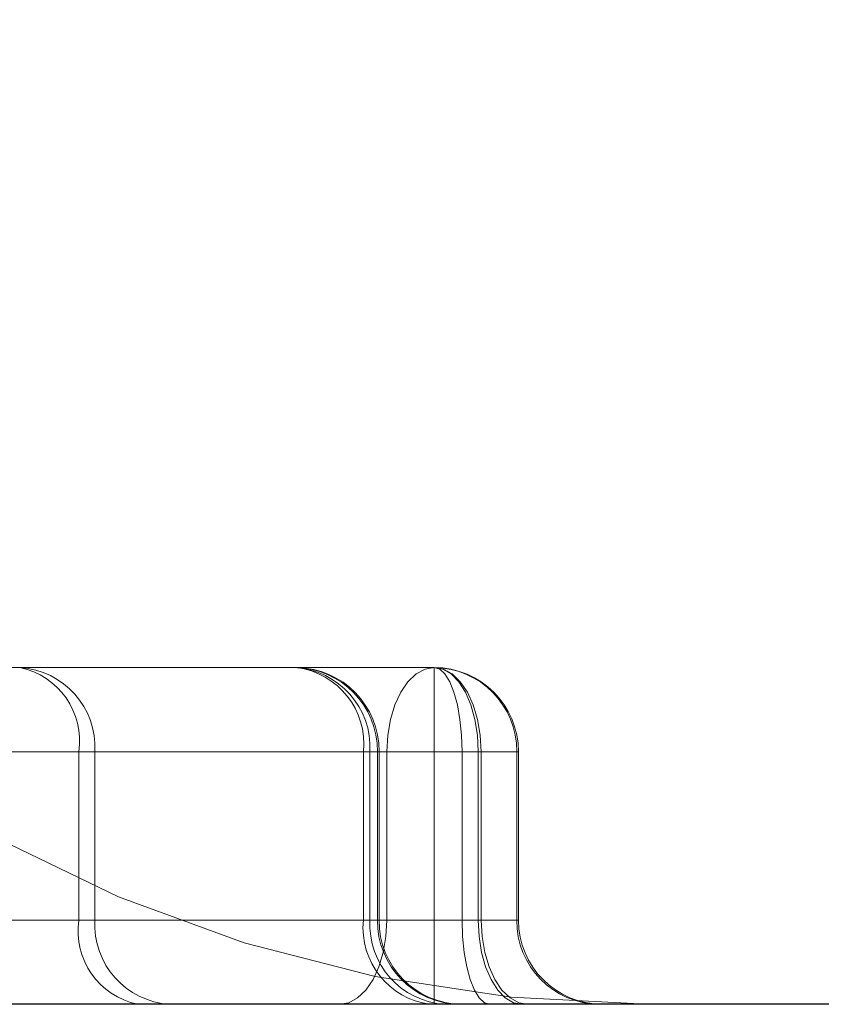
# Model space of a CAD drawing. Header units: inches. Extents: x 1907 to 2452, y -210 to -54.
# Tile 582 of 656: x 1946.9313 to 1946.9688, y -84.0844 to -84.0384. Entities that reach past the tile are written whole.
import ezdxf

# ---------------------------------------------------------------- set-up
doc = ezdxf.new("R2010")
doc.units = ezdxf.units.IN
doc.header["$LTSCALE"] = 0.5
doc.header["$MEASUREMENT"] = 0
doc.linetypes.add('HIDDEN', pattern=[0.22499999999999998, 0.15, -0.075])
doc.layers.add('APP-M-S', color=30, linetype='Continuous')

msp = doc.modelspace()

# ---------------------------------------------------------------- linework, layer by layer
at = {"layer": 'APP-M-S', "linetype": 'HIDDEN', "lineweight": 18}
for p, q in [((1946.950739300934, -84.06869681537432), (1946.643652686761, -84.06869681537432)), ((1946.949507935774, -84.0693603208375), (1946.94989112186, -84.06899650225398)), ((1946.949891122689, -84.06899650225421), (1946.949507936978, -84.06936032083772)), ((1946.94989112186, -84.06899650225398), (1946.950306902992, -84.06877246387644)), ((1946.950306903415, -84.06877246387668), (1946.949891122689, -84.06899650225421)), ((1946.950306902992, -84.06877246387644), (1946.950739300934, -84.06869681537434)), ((1946.950739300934, -84.06869681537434), (1946.950306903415, -84.06877246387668)), ((1946.950739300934, -84.07263382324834), (1946.950739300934, -84.06869681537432)), ((1946.950739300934, -84.06869681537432), (1946.950739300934, -84.07263382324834)), ((1946.950739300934, -84.07263382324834), (1946.950739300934, -84.06869681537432)), ((1946.950739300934, -84.06869681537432), (1946.950739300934, -84.07263382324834)), ((1946.950739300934, -84.07263382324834), (1946.950739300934, -84.06869681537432)), ((1946.950739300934, -84.06869681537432), (1946.950739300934, -84.07263382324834)), ((1946.950739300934, -84.07263382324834), (1946.950739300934, -84.06869681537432)), ((1946.950739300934, -84.07263382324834), (1946.950739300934, -84.06869681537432)), ((1946.950739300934, -84.06869681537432), (1946.950739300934, -84.07263382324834)), ((1946.950739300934, -84.07263382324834), (1946.950739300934, -84.06869681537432)), ((1946.950739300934, -84.07263382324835), (1946.950739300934, -84.06869681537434)), ((1946.950739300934, -84.06869681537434), (1946.950739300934, -84.07263382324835)), ((1946.950739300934, -84.06869681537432), (1946.950992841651, -84.06877246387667)), ((1946.950992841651, -84.06877246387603), (1946.950739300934, -84.06869681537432)), ((1946.950739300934, -84.06869681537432), (1946.95114022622, -84.06877246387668)), ((1946.950739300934, -84.06869681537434), (1946.951166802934, -84.06877246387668)), ((1946.951166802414, -84.06877246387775), (1946.950739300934, -84.06869681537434)), ((1946.950992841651, -84.06877246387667), (1946.951236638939, -84.0689965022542)), ((1946.95123663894, -84.0689965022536), (1946.950992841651, -84.06877246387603)), ((1946.95114022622, -84.06877246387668), (1946.951525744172, -84.06899650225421)), ((1946.951577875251, -84.0689965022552), (1946.951166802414, -84.06877246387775)), ((1946.951166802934, -84.06877246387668), (1946.951577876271, -84.06899650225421)), ((1946.951236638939, -84.0689965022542), (1946.951461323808, -84.06936032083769)), ((1946.951461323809, -84.06936032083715), (1946.95123663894, -84.0689965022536)), ((1946.951525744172, -84.06899650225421), (1946.951881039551, -84.0693603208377)), ((1946.951956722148, -84.06936032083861), (1946.951577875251, -84.0689965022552)), ((1946.951577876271, -84.06899650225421), (1946.951956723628, -84.06936032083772)), ((1946.949172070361, -84.06984993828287), (1946.949507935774, -84.0693603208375)), ((1946.949507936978, -84.06936032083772), (1946.949172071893, -84.06984993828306)), ((1946.951461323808, -84.06936032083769), (1946.951658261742, -84.06984993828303)), ((1946.951658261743, -84.06984993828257), (1946.951461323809, -84.06936032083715)), ((1946.951881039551, -84.0693603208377), (1946.952192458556, -84.06984993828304)), ((1946.95228878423, -84.06984993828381), (1946.951956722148, -84.06936032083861)), ((1946.951956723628, -84.06936032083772), (1946.952288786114, -84.06984993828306)), ((1946.94889643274, -84.07044653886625), (1946.949172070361, -84.06984993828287)), ((1946.949172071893, -84.06984993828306), (1946.948896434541, -84.07044653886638)), ((1946.951658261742, -84.06984993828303), (1946.951819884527, -84.07044653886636)), ((1946.951819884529, -84.07044653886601), (1946.951658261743, -84.06984993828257)), ((1946.952192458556, -84.06984993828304), (1946.952448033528, -84.07044653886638)), ((1946.952561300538, -84.07044653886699), (1946.95228878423, -84.06984993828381)), ((1946.952288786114, -84.06984993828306), (1946.952561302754, -84.07044653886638)), ((1946.94869161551, -84.07112719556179), (1946.94889643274, -84.07044653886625)), ((1946.948896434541, -84.07044653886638), (1946.948691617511, -84.07112719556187)), ((1946.951819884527, -84.07044653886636), (1946.951939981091, -84.07112719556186)), ((1946.951939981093, -84.07112719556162), (1946.951819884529, -84.07044653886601)), ((1946.952448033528, -84.07044653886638), (1946.952637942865, -84.07112719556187)), ((1946.952763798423, -84.07112719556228), (1946.952561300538, -84.07044653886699)), ((1946.952561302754, -84.07044653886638), (1946.952763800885, -84.07112719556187)), ((1946.948565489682, -84.07186575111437), (1946.94869161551, -84.07112719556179)), ((1946.948691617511, -84.07112719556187), (1946.948565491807, -84.07186575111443)), ((1946.951939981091, -84.07112719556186), (1946.95201393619, -84.07186575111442)), ((1946.952013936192, -84.07186575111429), (1946.951939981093, -84.07112719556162)), ((1946.952637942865, -84.07112719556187), (1946.952754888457, -84.07186575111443)), ((1946.952888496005, -84.07186575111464), (1946.952763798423, -84.07112719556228)), ((1946.952763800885, -84.07112719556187), (1946.952888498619, -84.07186575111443)), ((1946.948522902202, -84.07263382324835), (1946.948565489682, -84.07186575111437)), ((1946.948565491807, -84.07186575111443), (1946.948522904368, -84.07263382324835)), ((1946.95201393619, -84.07186575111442), (1946.952038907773, -84.07263382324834)), ((1946.952038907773, -84.07263382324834), (1946.952013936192, -84.07186575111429)), ((1946.952754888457, -84.07186575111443), (1946.952794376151, -84.07263382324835)), ((1946.952930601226, -84.07263382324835), (1946.952888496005, -84.07186575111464)), ((1946.952888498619, -84.07186575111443), (1946.952930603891, -84.07263382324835)), ((1946.950739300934, -84.07263382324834), (1946.643652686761, -84.07263382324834)), ((1946.950739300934, -84.07263382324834), (1946.643652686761, -84.07263382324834)), ((1946.643652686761, -84.07263382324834), (1946.950739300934, -84.07263382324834)), ((1946.950739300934, -84.07263382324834), (1946.643652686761, -84.07263382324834)), ((1946.950739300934, -84.07263382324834), (1946.643652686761, -84.07263382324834)), ((1946.950739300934, -84.07263382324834), (1946.643652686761, -84.07263382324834)), ((1946.950739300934, -84.07263382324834), (1946.643652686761, -84.07263382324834)), ((1946.643652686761, -84.07263382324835), (1946.950739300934, -84.07263382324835)), ((1946.683849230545, -84.07263382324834), (1946.952038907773, -84.07263382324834)), ((1946.952038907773, -84.07263382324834), (1946.683849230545, -84.07263382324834)), ((1946.698545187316, -84.07263382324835), (1946.952794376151, -84.07263382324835)), ((1946.950739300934, -84.07263382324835), (1946.700600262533, -84.07263382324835)), ((1946.801549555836, -84.07263382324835), (1946.948522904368, -84.07263382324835)), ((1946.948522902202, -84.07263382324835), (1946.801549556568, -84.07263382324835)), ((1946.832233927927, -84.07263382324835), (1946.952930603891, -84.07263382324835)), ((1946.952930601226, -84.07263382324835), (1946.832233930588, -84.07263382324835)), ((1946.934112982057, -84.07263382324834), (1946.908220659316, -84.07263382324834)), ((1946.934112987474, -84.07263382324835), (1946.908220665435, -84.07263382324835)), ((1946.908609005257, -84.07263382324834), (1946.93411299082, -84.07263382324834)), ((1946.908609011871, -84.07263382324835), (1946.934112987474, -84.07263382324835)), ((1946.918405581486, -84.07263382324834), (1946.950739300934, -84.07263382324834)), ((1946.918405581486, -84.07263382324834), (1946.950739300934, -84.07263382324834)), ((1946.918405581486, -84.07263382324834), (1946.950739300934, -84.07263382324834)), ((1946.928213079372, -84.07263382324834), (1946.947424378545, -84.07263382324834)), ((1946.934112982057, -84.08050783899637), (1946.934112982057, -84.07263382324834)), ((1946.934864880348, -84.07263382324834), (1946.934112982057, -84.07263382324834)), ((1946.934112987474, -84.08050783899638), (1946.934112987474, -84.07263382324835)), ((1946.934864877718, -84.07263382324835), (1946.934112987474, -84.07263382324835)), ((1946.934112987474, -84.07263382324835), (1946.934864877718, -84.07263382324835)), ((1946.934112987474, -84.08050783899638), (1946.934112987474, -84.07263382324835)), ((1946.93411299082, -84.07263382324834), (1946.934864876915, -84.07263382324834)), ((1946.93411299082, -84.08050783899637), (1946.93411299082, -84.07263382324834)), ((1946.934864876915, -84.07263382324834), (1946.947731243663, -84.07263382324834)), ((1946.934864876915, -84.08050783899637), (1946.934864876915, -84.07263382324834)), ((1946.934864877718, -84.08050783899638), (1946.934864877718, -84.07263382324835)), ((1946.947731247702, -84.07263382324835), (1946.934864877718, -84.07263382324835)), ((1946.934864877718, -84.07263382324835), (1946.947731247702, -84.07263382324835)), ((1946.934864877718, -84.08050783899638), (1946.934864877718, -84.07263382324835)), ((1946.947731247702, -84.07263382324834), (1946.934864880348, -84.07263382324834)), ((1946.934864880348, -84.08050783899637), (1946.934864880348, -84.07263382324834)), ((1946.947424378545, -84.07263382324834), (1946.948156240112, -84.07263382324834)), ((1946.947424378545, -84.08050783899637), (1946.947424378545, -84.07263382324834)), ((1946.947731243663, -84.07263382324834), (1946.948082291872, -84.07263382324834)), ((1946.947731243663, -84.08050783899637), (1946.947731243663, -84.07263382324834)), ((1946.948082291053, -84.07263382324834), (1946.947731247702, -84.07263382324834)), ((1946.947731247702, -84.08050783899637), (1946.947731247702, -84.07263382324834)), ((1946.948082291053, -84.07263382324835), (1946.947731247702, -84.07263382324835)), ((1946.947731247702, -84.08050783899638), (1946.947731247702, -84.07263382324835)), ((1946.947731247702, -84.07263382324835), (1946.948082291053, -84.07263382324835)), ((1946.947731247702, -84.08050783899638), (1946.947731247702, -84.07263382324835)), ((1946.954596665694, -84.07263382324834), (1946.948082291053, -84.07263382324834)), ((1946.948082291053, -84.08050783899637), (1946.948082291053, -84.07263382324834)), ((1946.954596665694, -84.07263382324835), (1946.948082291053, -84.07263382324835)), ((1946.948082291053, -84.08050783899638), (1946.948082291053, -84.07263382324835)), ((1946.948082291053, -84.07263382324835), (1946.954596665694, -84.07263382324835)), ((1946.948082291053, -84.08050783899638), (1946.948082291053, -84.07263382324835)), ((1946.948082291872, -84.07263382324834), (1946.954596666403, -84.07263382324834)), ((1946.948082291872, -84.08050783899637), (1946.948082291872, -84.07263382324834)), ((1946.948156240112, -84.07263382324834), (1946.954596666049, -84.07263382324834)), ((1946.948156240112, -84.08050783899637), (1946.948156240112, -84.07263382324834)), ((1946.954676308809, -84.07263382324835), (1946.948522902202, -84.07263382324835)), ((1946.948522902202, -84.08050783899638), (1946.948522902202, -84.07263382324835)), ((1946.948522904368, -84.08050783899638), (1946.948522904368, -84.07263382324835)), ((1946.948522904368, -84.07263382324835), (1946.954676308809, -84.07263382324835)), ((1946.954676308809, -84.07263382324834), (1946.950739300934, -84.07263382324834)), ((1946.950739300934, -84.08050783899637), (1946.950739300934, -84.07263382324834)), ((1946.950739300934, -84.07263382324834), (1946.954676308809, -84.07263382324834)), ((1946.950739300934, -84.08050783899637), (1946.950739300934, -84.07263382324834)), ((1946.954676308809, -84.07263382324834), (1946.950739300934, -84.07263382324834)), ((1946.950739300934, -84.08050783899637), (1946.950739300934, -84.07263382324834)), ((1946.950739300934, -84.07263382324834), (1946.954676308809, -84.07263382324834)), ((1946.950739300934, -84.08050783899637), (1946.950739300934, -84.07263382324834)), ((1946.950739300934, -84.08050783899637), (1946.950739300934, -84.07263382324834)), ((1946.954676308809, -84.07263382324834), (1946.950739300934, -84.07263382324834)), ((1946.950739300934, -84.08050783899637), (1946.950739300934, -84.07263382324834)), ((1946.950739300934, -84.07263382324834), (1946.954676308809, -84.07263382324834)), ((1946.954676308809, -84.07263382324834), (1946.950739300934, -84.07263382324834)), ((1946.950739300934, -84.08050783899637), (1946.950739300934, -84.07263382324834)), ((1946.950739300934, -84.08050783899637), (1946.950739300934, -84.07263382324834)), ((1946.954676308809, -84.07263382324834), (1946.950739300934, -84.07263382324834)), ((1946.950739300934, -84.08050783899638), (1946.950739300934, -84.07263382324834)), ((1946.950739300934, -84.07263382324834), (1946.954676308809, -84.07263382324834)), ((1946.950739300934, -84.08050783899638), (1946.950739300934, -84.07263382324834)), ((1946.954676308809, -84.07263382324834), (1946.950739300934, -84.07263382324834)), ((1946.954676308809, -84.07263382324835), (1946.950739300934, -84.07263382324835)), ((1946.950739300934, -84.08050783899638), (1946.950739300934, -84.07263382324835)), ((1946.950739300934, -84.07263382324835), (1946.954676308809, -84.07263382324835)), ((1946.950739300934, -84.08050783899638), (1946.950739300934, -84.07263382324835)), ((1946.952038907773, -84.08050783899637), (1946.952038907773, -84.07263382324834)), ((1946.952038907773, -84.07263382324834), (1946.954676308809, -84.07263382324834)), ((1946.954676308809, -84.07263382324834), (1946.952038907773, -84.07263382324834)), ((1946.952038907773, -84.08050783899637), (1946.952038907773, -84.07263382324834)), ((1946.952794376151, -84.08050783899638), (1946.952794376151, -84.07263382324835)), ((1946.952794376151, -84.07263382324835), (1946.954676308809, -84.07263382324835)), ((1946.954676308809, -84.07263382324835), (1946.952930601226, -84.07263382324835)), ((1946.952930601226, -84.08050783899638), (1946.952930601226, -84.07263382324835)), ((1946.952930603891, -84.08050783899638), (1946.952930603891, -84.07263382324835)), ((1946.952930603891, -84.07263382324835), (1946.954676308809, -84.07263382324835)), ((1946.954596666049, -84.07263382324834), (1946.954676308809, -84.07263382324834)), ((1946.954596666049, -84.08050783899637), (1946.954596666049, -84.07263382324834)), ((1946.954676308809, -84.07263382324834), (1946.954596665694, -84.07263382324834)), ((1946.954596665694, -84.08050783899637), (1946.954596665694, -84.07263382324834)), ((1946.954596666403, -84.07263382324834), (1946.954676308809, -84.07263382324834)), ((1946.954596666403, -84.08050783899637), (1946.954596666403, -84.07263382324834)), ((1946.954676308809, -84.07263382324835), (1946.954596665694, -84.07263382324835)), ((1946.954596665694, -84.08050783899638), (1946.954596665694, -84.07263382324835)), ((1946.954596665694, -84.07263382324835), (1946.954676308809, -84.07263382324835)), ((1946.954596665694, -84.08050783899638), (1946.954596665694, -84.07263382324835)), ((1946.954676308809, -84.08050783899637), (1946.954676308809, -84.07263382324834)), ((1946.950739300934, -84.08050783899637), (1946.643652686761, -84.08050783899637)), ((1946.950739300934, -84.08050783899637), (1946.643652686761, -84.08050783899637)), ((1946.643652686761, -84.08050783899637), (1946.950739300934, -84.08050783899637)), ((1946.950739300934, -84.08050783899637), (1946.643652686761, -84.08050783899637)), ((1946.950739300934, -84.08050783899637), (1946.643652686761, -84.08050783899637)), ((1946.950739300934, -84.08050783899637), (1946.643652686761, -84.08050783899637)), ((1946.950739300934, -84.08050783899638), (1946.643652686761, -84.08050783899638)), ((1946.643652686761, -84.08050783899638), (1946.950739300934, -84.08050783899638)), ((1946.683849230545, -84.08050783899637), (1946.952038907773, -84.08050783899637)), ((1946.952038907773, -84.08050783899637), (1946.683849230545, -84.08050783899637)), ((1946.698545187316, -84.08050783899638), (1946.952794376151, -84.08050783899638)), ((1946.950739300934, -84.08050783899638), (1946.700600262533, -84.08050783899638)), ((1946.801549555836, -84.08050783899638), (1946.948522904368, -84.08050783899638)), ((1946.948522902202, -84.08050783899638), (1946.801549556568, -84.08050783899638)), ((1946.832233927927, -84.08050783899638), (1946.952930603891, -84.08050783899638)), ((1946.952930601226, -84.08050783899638), (1946.832233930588, -84.08050783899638)), ((1946.934112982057, -84.08050783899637), (1946.908220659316, -84.08050783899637)), ((1946.934112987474, -84.08050783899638), (1946.908220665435, -84.08050783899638)), ((1946.908609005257, -84.08050783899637), (1946.93411299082, -84.08050783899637)), ((1946.908609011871, -84.08050783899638), (1946.934112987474, -84.08050783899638)), ((1946.918405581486, -84.08050783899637), (1946.950739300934, -84.08050783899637)), ((1946.918405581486, -84.08050783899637), (1946.950739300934, -84.08050783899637)), ((1946.918405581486, -84.08050783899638), (1946.950739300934, -84.08050783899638)), ((1946.928213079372, -84.08050783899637), (1946.947424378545, -84.08050783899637)), ((1946.934112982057, -84.08050783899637), (1946.934864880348, -84.08050783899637)), ((1946.934112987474, -84.08050783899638), (1946.934864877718, -84.08050783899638)), ((1946.934864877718, -84.08050783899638), (1946.934112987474, -84.08050783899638)), ((1946.934864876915, -84.08050783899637), (1946.93411299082, -84.08050783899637)), ((1946.934864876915, -84.08050783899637), (1946.947731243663, -84.08050783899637)), ((1946.947731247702, -84.08050783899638), (1946.934864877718, -84.08050783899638)), ((1946.934864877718, -84.08050783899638), (1946.947731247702, -84.08050783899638)), ((1946.947731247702, -84.08050783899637), (1946.934864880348, -84.08050783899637)), ((1946.948156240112, -84.08050783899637), (1946.947424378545, -84.08050783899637)), ((1946.948082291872, -84.08050783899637), (1946.947731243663, -84.08050783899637)), ((1946.947731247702, -84.08050783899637), (1946.948082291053, -84.08050783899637)), ((1946.947731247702, -84.08050783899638), (1946.948082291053, -84.08050783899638)), ((1946.948082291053, -84.08050783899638), (1946.947731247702, -84.08050783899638)), ((1946.954596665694, -84.08050783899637), (1946.948082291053, -84.08050783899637)), ((1946.954596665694, -84.08050783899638), (1946.948082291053, -84.08050783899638)), ((1946.948082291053, -84.08050783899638), (1946.954596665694, -84.08050783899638)), ((1946.948082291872, -84.08050783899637), (1946.954596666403, -84.08050783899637)), ((1946.948156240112, -84.08050783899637), (1946.954596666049, -84.08050783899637)), ((1946.948480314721, -84.0812759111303), (1946.948522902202, -84.08050783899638)), ((1946.948522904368, -84.08050783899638), (1946.948480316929, -84.08127591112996)), ((1946.948522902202, -84.08050783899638), (1946.954676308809, -84.08050783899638)), ((1946.954676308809, -84.08050783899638), (1946.948522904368, -84.08050783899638)), ((1946.950739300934, -84.08050783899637), (1946.954676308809, -84.08050783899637)), ((1946.950739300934, -84.08444484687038), (1946.950739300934, -84.08050783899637)), ((1946.950739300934, -84.08050783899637), (1946.950739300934, -84.08444484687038)), ((1946.954676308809, -84.08050783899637), (1946.950739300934, -84.08050783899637)), ((1946.950739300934, -84.08050783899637), (1946.954676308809, -84.08050783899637)), ((1946.950739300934, -84.08444484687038), (1946.950739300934, -84.08050783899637)), ((1946.954676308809, -84.08050783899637), (1946.950739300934, -84.08050783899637)), ((1946.950739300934, -84.08050783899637), (1946.950739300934, -84.08444484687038)), ((1946.950739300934, -84.08050783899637), (1946.954676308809, -84.08050783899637)), ((1946.950739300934, -84.08444484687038), (1946.950739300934, -84.08050783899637)), ((1946.954676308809, -84.08050783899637), (1946.950739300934, -84.08050783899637)), ((1946.950739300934, -84.08050783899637), (1946.950739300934, -84.08444484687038)), ((1946.950739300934, -84.08050783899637), (1946.954676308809, -84.08050783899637)), ((1946.950739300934, -84.08444484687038), (1946.950739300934, -84.08050783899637)), ((1946.950739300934, -84.08050783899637), (1946.954676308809, -84.08050783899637)), ((1946.950739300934, -84.0844448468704), (1946.950739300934, -84.08050783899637)), ((1946.954676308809, -84.08050783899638), (1946.950739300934, -84.08050783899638)), ((1946.950739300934, -84.08050783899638), (1946.950739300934, -84.0844448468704)), ((1946.950739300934, -84.08050783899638), (1946.954676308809, -84.08050783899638)), ((1946.950739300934, -84.0844448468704), (1946.950739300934, -84.08050783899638)), ((1946.950739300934, -84.0844448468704), (1946.950739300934, -84.08050783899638)), ((1946.950739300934, -84.08050783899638), (1946.954676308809, -84.08050783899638)), ((1946.954676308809, -84.08050783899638), (1946.950739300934, -84.08050783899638)), ((1946.950739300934, -84.08050783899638), (1946.950739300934, -84.0844448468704)), ((1946.954676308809, -84.08050783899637), (1946.952038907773, -84.08050783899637)), ((1946.952038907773, -84.08050783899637), (1946.954676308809, -84.08050783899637)), ((1946.952038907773, -84.08050783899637), (1946.952063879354, -84.08127591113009)), ((1946.952063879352, -84.08127591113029), (1946.952038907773, -84.08050783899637)), ((1946.954676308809, -84.08050783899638), (1946.952794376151, -84.08050783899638)), ((1946.952794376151, -84.08050783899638), (1946.952833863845, -84.0812759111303)), ((1946.952930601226, -84.08050783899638), (1946.954676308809, -84.08050783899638)), ((1946.952972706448, -84.0812759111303), (1946.952930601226, -84.08050783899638)), ((1946.954676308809, -84.08050783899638), (1946.952930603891, -84.08050783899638)), ((1946.952930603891, -84.08050783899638), (1946.952972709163, -84.08127591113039)), ((1946.954676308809, -84.08050783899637), (1946.954596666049, -84.08050783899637)), ((1946.954596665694, -84.08050783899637), (1946.954676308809, -84.08050783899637)), ((1946.954676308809, -84.08050783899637), (1946.954596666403, -84.08050783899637)), ((1946.954596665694, -84.08050783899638), (1946.954676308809, -84.08050783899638)), ((1946.954676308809, -84.08050783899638), (1946.954596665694, -84.08050783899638)), ((1946.948354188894, -84.08201446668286), (1946.948480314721, -84.0812759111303)), ((1946.948480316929, -84.08127591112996), (1946.948354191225, -84.08201446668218)), ((1946.952063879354, -84.08127591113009), (1946.952137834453, -84.08201446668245)), ((1946.952137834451, -84.08201446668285), (1946.952063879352, -84.08127591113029)), ((1946.952833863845, -84.0812759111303), (1946.952950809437, -84.08201446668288)), ((1946.953097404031, -84.08201446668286), (1946.952972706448, -84.0812759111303)), ((1946.952972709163, -84.08127591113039), (1946.953097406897, -84.08201446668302)), ((1946.948149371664, -84.08269512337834), (1946.948354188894, -84.08201446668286)), ((1946.948354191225, -84.08201446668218), (1946.948149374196, -84.08269512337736)), ((1946.952137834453, -84.08201446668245), (1946.952257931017, -84.08269512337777)), ((1946.952257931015, -84.08269512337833), (1946.952137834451, -84.08201446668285)), ((1946.952950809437, -84.08201446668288), (1946.953140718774, -84.08269512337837)), ((1946.953299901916, -84.08269512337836), (1946.953097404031, -84.08201446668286)), ((1946.953097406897, -84.08201446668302), (1946.953299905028, -84.08269512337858)), ((1946.947873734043, -84.08329172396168), (1946.948149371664, -84.08269512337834)), ((1946.948149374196, -84.08269512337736), (1946.947873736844, -84.08329172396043)), ((1946.952257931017, -84.08269512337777), (1946.952419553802, -84.08329172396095)), ((1946.952419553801, -84.08329172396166), (1946.952257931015, -84.08269512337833)), ((1946.953140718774, -84.08269512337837), (1946.953396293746, -84.08329172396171)), ((1946.953572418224, -84.08329172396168), (1946.953299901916, -84.08269512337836)), ((1946.953299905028, -84.08269512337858), (1946.953572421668, -84.08329172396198)), ((1946.94753786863, -84.08378134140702), (1946.947873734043, -84.08329172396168)), ((1946.947873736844, -84.08329172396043), (1946.94753787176, -84.08378134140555)), ((1946.952419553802, -84.08329172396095), (1946.952616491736, -84.08378134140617)), ((1946.952616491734, -84.083781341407), (1946.952419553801, -84.08329172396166)), ((1946.953396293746, -84.08329172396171), (1946.953707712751, -84.08378134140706)), ((1946.953904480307, -84.08378134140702), (1946.953572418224, -84.08329172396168)), ((1946.953572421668, -84.08329172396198), (1946.953904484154, -84.08378134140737)), ((1946.947154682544, -84.08414515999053), (1946.94753786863, -84.08378134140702)), ((1946.94753787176, -84.08378134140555), (1946.947154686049, -84.08414515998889)), ((1946.952616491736, -84.08378134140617), (1946.952841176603, -84.08414515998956)), ((1946.952841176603, -84.08414515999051), (1946.952616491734, -84.083781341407)), ((1946.953707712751, -84.08378134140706), (1946.95406300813, -84.08414515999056)), ((1946.954283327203, -84.08414515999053), (1946.953904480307, -84.08378134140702)), ((1946.953904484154, -84.08378134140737), (1946.954283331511, -84.08414515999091)), ((1946.946738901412, -84.08436919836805), (1946.947154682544, -84.08414515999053)), ((1946.947154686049, -84.08414515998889), (1946.946738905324, -84.08436919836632)), ((1946.952841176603, -84.08414515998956), (1946.953084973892, -84.08436919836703)), ((1946.953084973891, -84.08436919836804), (1946.952841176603, -84.08414515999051)), ((1946.95406300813, -84.08414515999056), (1946.954448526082, -84.0843691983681)), ((1946.954694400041, -84.08436919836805), (1946.954283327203, -84.08414515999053)), ((1946.954283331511, -84.08414515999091), (1946.954694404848, -84.08436919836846)), ((1946.94630650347, -84.0844448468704), (1946.946738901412, -84.08436919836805)), ((1946.946738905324, -84.08436919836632), (1946.946306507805, -84.0844448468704)), ((1946.953084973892, -84.08436919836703), (1946.953338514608, -84.08444484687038)), ((1946.953338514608, -84.08444484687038), (1946.953084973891, -84.08436919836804)), ((1946.954448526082, -84.0843691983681), (1946.954849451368, -84.0844448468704)), ((1946.955121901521, -84.0844448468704), (1946.954694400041, -84.08436919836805)), ((1946.954694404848, -84.08436919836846), (1946.955121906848, -84.0844448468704))]:
    msp.add_line(p, q, dxfattribs=at)
at = {"layer": 'APP-M-S', "linetype": 'Continuous', "lineweight": 25}
msp.add_line((1964.86806213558, -84.08444484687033), (1943.608219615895, -84.08444484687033), dxfattribs=at)
at = {"layer": 'APP-M-S', "linetype": 'HIDDEN', "lineweight": 18}
for centre, radius, start, end in [((1946.960881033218, -84.02044484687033), 0.06400000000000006, 180, 270), ((1946.930640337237, -84.07213133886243), 0.003508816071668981, 351.76657922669, 78.18865563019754), ((1946.931129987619, -84.07243025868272), 0.003740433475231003, 356.8802664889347, 86.49661318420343), ((1946.931129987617, -84.07243025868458), 0.003740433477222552, 356.8802665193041, 86.49661315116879), ((1946.930640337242, -84.07213133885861), 0.003508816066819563, 351.7665791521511, 78.18865570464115), ((1946.930640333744, -84.07213133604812), 0.003508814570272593, 351.7665292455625, 78.18854835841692), ((1946.931129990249, -84.0724302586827), 0.003740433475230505, 356.8802664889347, 86.49661318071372), ((1946.931129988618, -84.07243025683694), 0.003740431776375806, 356.8802367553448, 86.49657556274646), ((1946.930640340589, -84.07213133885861), 0.003508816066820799, 351.7665791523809, 78.18865570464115), ((1946.943996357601, -84.07243025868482), 0.003740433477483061, 356.8802665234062, 86.49661314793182), ((1946.94418469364, -84.07259440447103), 0.003897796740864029, 359.4205526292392, 89.40858841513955), ((1946.944184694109, -84.07259440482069), 0.003897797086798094, 359.4205578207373, 89.4085937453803), ((1946.943996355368, -84.07243025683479), 0.003740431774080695, 356.8802367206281, 86.49657559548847), ((1946.943996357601, -84.07243025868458), 0.003740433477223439, 356.8802665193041, 86.49661315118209), ((1946.94418469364, -84.07259440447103), 0.00389779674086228, 359.4205526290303, 89.40858841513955), ((1946.944184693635, -84.07259440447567), 0.003897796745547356, 359.420552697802, 89.40858834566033), ((1946.943996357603, -84.07243025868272), 0.003740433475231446, 356.8802664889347, 86.49661318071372), ((1946.944258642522, -84.07259440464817), 0.003897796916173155, 359.4205552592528, 89.40859104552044), ((1946.94384044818, -84.07226988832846), 0.003602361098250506, 354.201700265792, 82.6888681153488), ((1946.950739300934, -84.07263382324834), 0.003937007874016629, 0, 90), ((1946.950699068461, -84.07259440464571), 0.003897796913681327, 359.4205552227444, 89.40859108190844), ((1946.950699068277, -84.07259440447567), 0.003897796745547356, 359.4205526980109, 89.40858834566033), ((1946.950699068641, -84.07259440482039), 0.003897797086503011, 359.4205578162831, 89.40859375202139), ((1946.950699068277, -84.07259440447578), 0.003897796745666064, 359.4205526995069, 89.40858834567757), ((1946.950699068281, -84.07259440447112), 0.003897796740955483, 359.4205526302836, 89.40858841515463), ((1946.93758563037, -84.08101032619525), 0.003508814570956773, 171.7665292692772, 258.1885484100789), ((1946.937585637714, -84.08101032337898), 0.003508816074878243, 171.7665792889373, 258.1886556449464), ((1946.937585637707, -84.08101032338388), 0.003508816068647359, 171.7665791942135, 258.1886557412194), ((1946.937585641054, -84.08101032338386), 0.003508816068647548, 171.7665791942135, 258.1886557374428), ((1946.938599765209, -84.08071140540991), 0.003740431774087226, 176.8802367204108, 266.4965755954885), ((1946.938599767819, -84.0807114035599), 0.003740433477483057, 176.8802665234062, 266.4966131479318), ((1946.938599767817, -84.08071140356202), 0.003740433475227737, 176.8802664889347, 266.4966131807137), ((1946.938599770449, -84.0807114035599), 0.003740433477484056, 176.8802665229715, 266.4966131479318), ((1946.95100830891, -84.0808717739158), 0.003602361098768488, 174.2017002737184, 262.6888681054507), ((1946.95146613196, -84.08071140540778), 0.003740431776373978, 176.8802367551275, 266.4965755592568), ((1946.951466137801, -84.08071140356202), 0.003740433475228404, 176.8802664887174, 266.4966131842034), ((1946.951466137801, -84.08071140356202), 0.003740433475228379, 176.8802664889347, 266.4966131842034), ((1946.951466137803, -84.0807114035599), 0.00374043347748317, 176.8802665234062, 266.4966131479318), ((1946.95197988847, -84.08054725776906), 0.003897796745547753, 179.420552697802, 269.4085883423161), ((1946.95197988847, -84.08054725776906), 0.003897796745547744, 179.4205526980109, 269.4085883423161), ((1946.951979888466, -84.0805472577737), 0.003897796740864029, 179.4205526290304, 269.4085884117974), ((1946.951979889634, -84.08054725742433), 0.00389779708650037, 179.4205578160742, 269.4085937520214), ((1946.952053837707, -84.08054725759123), 0.003897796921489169, 179.4205553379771, 269.4085910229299), ((1946.958494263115, -84.08054725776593), 0.003897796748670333, 179.4205527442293, 269.408588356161), ((1946.958494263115, -84.08054725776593), 0.003897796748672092, 179.4205527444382, 269.408588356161), ((1946.958494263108, -84.08054725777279), 0.003897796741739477, 179.4205526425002, 269.4085884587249), ((1946.958494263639, -84.08054725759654), 0.003897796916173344, 179.4205552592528, 269.4085910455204), ((1946.958494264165, -84.08054725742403), 0.003897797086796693, 179.4205578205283, 269.4085937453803), ((1946.958613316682, -84.08050783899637), 0.003937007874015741, 180, 270)]:
    msp.add_arc(centre, radius, start, end, dxfattribs=at)

doc.saveas('drawing.dxf')
